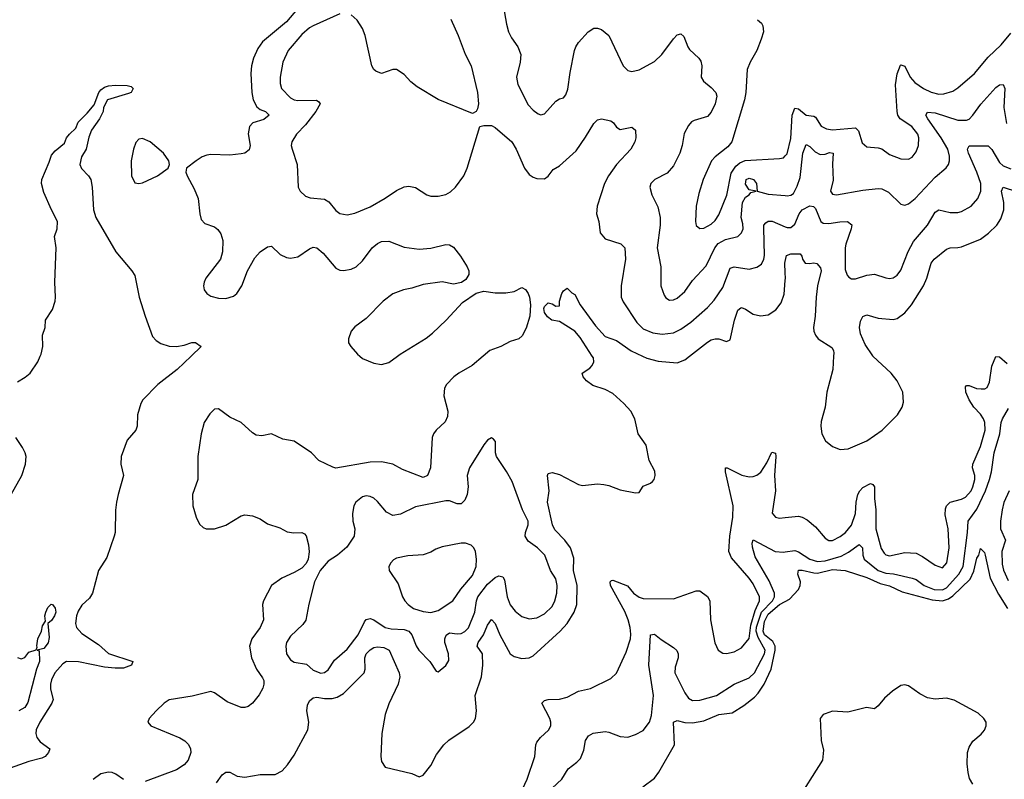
# Model space of a CAD drawing. Header units: inches. Extents: x 1649636 to 1815363, y 506543 to 641975.
# Tile 387 of 656: x 1705962 to 1711155, y 627769 to 631773. Entities that reach past the tile are written whole.
import ezdxf

# ---------------------------------------------------------------- set-up
doc = ezdxf.new("R2010")
doc.units = ezdxf.units.IN
doc.header["$MEASUREMENT"] = 0
for name, color, linetype in [('B7602', 7, 'Continuous'), ('B7603', 7, 'Continuous'), ('B7612', 7, 'Continuous'), ('B7613', 7, 'Continuous')]:
    doc.layers.add(name, color=color, linetype=linetype)

msp = doc.modelspace()

# ---------------------------------------------------------------- linework, layer by layer
at = {"layer": 'B7602', "color": 5}
for points, elevation in [([(1706866.7, 630000), (1706792.9, 629930), (1706691, 629850), (1706612.6, 629770), (1706601.1, 629750), (1706583.8, 629690), (1706581, 629630), (1706575.4, 629610), (1706530, 629556), (1706498, 629470), (1706495.9, 629430), (1706510.1, 629370), (1706480.9, 629270), (1706473.6, 629230), (1706467.9, 629187.9), (1706465.4, 629070), (1706459.7, 629050), (1706421.3, 628938.7), (1706378.5, 628870), (1706347.1, 628750), (1706330, 628723.7), (1706290, 628686.6), (1706270, 628655.1), (1706262.4, 628630), (1706257.1, 628590), (1706261.6, 628570), (1706290, 628536.9), (1706378.8, 628478.8), (1706431.5, 628431.5), (1706559.3, 628390), (1706552.2, 628370), (1706510, 628354.4), (1706465.3, 628354.7), (1706410, 628359.8), (1706272.6, 628387.4), (1706210, 628390.7), (1706190, 628378.1), (1706147.4, 628330), (1706130, 628293.6), (1706124.4, 628270), (1706124.4, 628244.4), (1706138.6, 628190), (1706131, 628170), (1706068, 628070), (1706049.2, 628030), (1706047.4, 628010), (1706052.9, 627990), (1706070, 627966.9), (1706120.4, 627930), (1706114, 627910), (1706097, 627890), (1706078.8, 627881.2), (1706010, 627863.6), (1705911.7, 627828.3)], 480), ([(1705950, 629864.9), (1705991.4, 629888.6), (1706018, 629910), (1706057.4, 629970), (1706070.3, 630000)], 480), ([(1708406.7, 630000), (1708348.7, 629950), (1708278, 629910), (1708251.7, 629890), (1708213.1, 629850), (1708203.6, 629830), (1708198.6, 629790), (1708221.2, 629710), (1708218.9, 629681.1), (1708206.2, 629653.8), (1708159.3, 629610), (1708145.5, 629590), (1708138, 629570), (1708128.9, 629410), (1708112.9, 629370), (1708090, 629359.7), (1707981.2, 629401.2), (1707930, 629429.8), (1707870, 629441.6), (1707810, 629440.7), (1707630, 629409.7), (1707613.9, 629413.9), (1707539.6, 629450), (1707500.5, 629490), (1707410, 629550.7), (1707350, 629561.8), (1707290, 629589.7), (1707239.8, 629580.2), (1707210, 629582.5), (1707190, 629594.5), (1707130, 629649.7), (1707070, 629678), (1707010, 629722.4), (1706990, 629720.5), (1706964.7, 629695.3), (1706935.8, 629650), (1706919.2, 629590), (1706901.7, 629470), (1706902.7, 629350), (1706873, 629270), (1706875.2, 629210), (1706893.4, 629150), (1706910, 629113.4), (1706930, 629095.8), (1706946, 629090), (1706990, 629089.2), (1707050, 629108.1), (1707130, 629158.3), (1707150, 629163.1), (1707190, 629158.4), (1707230, 629141.3), (1707270, 629115.8), (1707334, 629094), (1707373.8, 629073.8), (1707408.9, 629068.9), (1707450, 629070.4), (1707463.6, 629063.6), (1707473.1, 629053.1), (1707485.5, 629005.5), (1707488.6, 628968.6), (1707483.7, 628930), (1707473, 628907), (1707450, 628882), (1707410, 628858.5), (1707344.6, 628830), (1707290, 628790.9), (1707247.4, 628710), (1707242.3, 628690), (1707248.9, 628610), (1707230.2, 628570), (1707185.8, 628510), (1707173.8, 628470), (1707185, 628410), (1707211.6, 628350), (1707243.5, 628303.5), (1707249.4, 628290), (1707250.1, 628270), (1707244.6, 628250), (1707225.2, 628214.8), (1707190, 628170.6), (1707167.4, 628152.6), (1707150, 628147), (1707130, 628148.3), (1707057.3, 628177.3), (1706990, 628225.4), (1706970, 628231.3), (1706872.5, 628207.5), (1706750, 628187.4), (1706723.7, 628170), (1706682, 628130), (1706644.9, 628090), (1706637.3, 628070), (1706654, 628050), (1706807.7, 627987.7), (1706832.6, 627972.6), (1706852.8, 627952.8), (1706863.6, 627930), (1706864.4, 627910), (1706850.2, 627870), (1706830, 627845.4), (1706790, 627819.2), (1706623.4, 627756.6)], 520), ([(1706999.6, 627750), (1707030, 627793.4), (1707050, 627806), (1707070, 627807.3), (1707110, 627785.2), (1707150, 627780.9), (1707230, 627795), (1707310, 627794.7), (1707345.8, 627814.2), (1707375, 627845), (1707410, 627896.9), (1707482.5, 628030), (1707487.2, 628070), (1707477.5, 628130), (1707480.6, 628159.4), (1707490, 628183), (1707510, 628199.3), (1707530, 628201.5), (1707570, 628194.3), (1707610, 628194.3), (1707637.5, 628202.5), (1707670, 628222), (1707778.3, 628330), (1707783.6, 628350), (1707783.4, 628410), (1707790.5, 628430), (1707810, 628451.3), (1707830, 628463.1), (1707850, 628467.9), (1707883.4, 628463.4), (1707911, 628450), (1707964, 628330), (1707966.4, 628310), (1707959, 628270), (1707910, 628167.1), (1707890.1, 628110), (1707872.8, 628010), (1707867.5, 627890), (1707870, 627862), (1707890, 627833.7), (1708030, 627799.3), (1708070, 627782.8), (1708090, 627790.7), (1708130, 627842), (1708160.9, 627899.1), (1708199.1, 627950), (1708225.3, 627974.7), (1708332.6, 628047.4), (1708355.1, 628070), (1708366.6, 628090), (1708372.3, 628130), (1708364.8, 628210), (1708397.3, 628310), (1708404.7, 628370), (1708402.9, 628430), (1708374.8, 628470), (1708379.9, 628490), (1708408.5, 628530), (1708430, 628582.3), (1708450, 628611.7), (1708470, 628590.4), (1708494.4, 628530), (1708550, 628430.3), (1708570, 628415.9), (1708610, 628406.4), (1708650, 628409.2), (1708670, 628420.2), (1708813.3, 628550), (1708849.1, 628590), (1708887.1, 628650), (1708899.9, 628690), (1708902.6, 628790), (1708883.8, 628870), (1708884.9, 628935.1), (1708867, 628990), (1708838.1, 629030), (1708784.8, 629084.8), (1708771.6, 629110), (1708746.4, 629230), (1708755.6, 629290), (1708745.3, 629370), (1708750, 629380.5), (1708770, 629386.5), (1708810, 629376.3), (1708910, 629323.1), (1708930, 629316.9), (1709010, 629326.2), (1709043.5, 629323.5), (1709070, 629317.8), (1709130, 629294.3), (1709210, 629279.5), (1709230, 629280.7), (1709250, 629314.8), (1709290, 629330.6), (1709300.5, 629339.5), (1709309.4, 629350), (1709314, 629370), (1709312.7, 629392.7), (1709283, 629450), (1709266.9, 629530), (1709224.8, 629590), (1709205.8, 629670), (1709184.8, 629710), (1709148.9, 629750), (1709090, 629803.4), (1709050, 629824.2), (1708984.3, 629844.3), (1708951.2, 629870), (1708933.6, 629890), (1708929.3, 629910), (1708970, 629935.8), (1708982, 629950), (1708990.8, 629970), (1708988.5, 629990), (1708982, 630000)], 520), ([(1707755.8, 630000), (1707770, 629987.6), (1707830, 629962.4), (1707870, 629955.8), (1707910, 629966.7), (1707954.9, 630000)], 520), ([(1709247.2, 630000), (1709270, 629989.5), (1709330, 629972.3), (1709430, 629964.2), (1709470, 629980.2), (1709495.3, 630000)], 520), ([(1705917.4, 629270), (1705974.2, 629370), (1705993.6, 629430), (1705995.8, 629470), (1705990.9, 629490), (1705977.4, 629517.4), (1705941.4, 629570)], 480), ([(1708545.7, 627570), (1708639.6, 627770), (1708679.8, 627890), (1708684.6, 627950), (1708690, 627965.5), (1708709.7, 627990), (1708752, 628028), (1708763.1, 628050), (1708763.5, 628070), (1708757.5, 628090), (1708715.8, 628170), (1708730, 628184.2), (1708749.3, 628190), (1708810, 628192.2), (1708850, 628202), (1708910, 628233), (1708972.3, 628247.7), (1709079.3, 628300.7), (1709110.7, 628329.3), (1709160.7, 628439.3), (1709184.1, 628510), (1709186.3, 628533.7), (1709182.1, 628570), (1709171.8, 628610), (1709153.8, 628653.8), (1709079.1, 628790), (1709077.4, 628810), (1709083.6, 628816.4), (1709090, 628819.1), (1709168.6, 628788.6), (1709200.2, 628750), (1709230, 628728.9), (1709250, 628722.4), (1709410, 628720.3), (1709530, 628763), (1709550, 628761.6), (1709590, 628732), (1709602.8, 628710), (1709605.6, 628610), (1709628.5, 628488.5), (1709645.3, 628450), (1709670, 628433.1), (1709690, 628431.4), (1709730, 628440.2), (1709770, 628462.8), (1709809, 628511), (1709818.2, 628581.8), (1709841.7, 628658.4), (1709865, 628710), (1709864.7, 628730), (1709830, 628799.8), (1709810, 628828.9), (1709716.4, 628936.4), (1709703.2, 628970), (1709708.4, 629050), (1709723.8, 629150), (1709725.8, 629210), (1709684.2, 629390), (1709684, 629410), (1709694, 629410), (1709771.5, 629371.5), (1709810, 629363.2), (1709830, 629364.7), (1709850, 629371.8), (1709871.2, 629388.8), (1709902.9, 629437.1), (1709930, 629493.7), (1709947.9, 629487.9), (1709950.7, 629470.7), (1709944, 629370), (1709948.9, 629290), (1709931.8, 629171.8), (1709948, 629150), (1709970, 629146), (1710000, 629148.8)], 480), ([(1708770, 627722.8), (1708821, 627770), (1708855.8, 627824.2), (1708901.5, 627858.5), (1708920.6, 627879.4), (1708937.4, 627922.6), (1708947.1, 627972.9), (1708962, 627998), (1708987.1, 628012.9), (1709050, 628021.1), (1709070, 628018.3), (1709130, 627994.9), (1709170, 627991.6), (1709210, 628005.3), (1709250, 628026.9), (1709284.4, 628070), (1709295, 628105), (1709305.2, 628210), (1709279.9, 628370), (1709290, 628530.6), (1709310, 628534.6), (1709345.5, 628505.5), (1709410, 628464.6), (1709427.4, 628447.4), (1709434.7, 628430), (1709434.5, 628410), (1709419.4, 628360.6), (1709418.4, 628330), (1709470, 628224.9), (1709490, 628196.3), (1709510, 628184.6), (1709550, 628185.9), (1709638, 628210), (1709730, 628271.1), (1709810, 628303), (1709838, 628330), (1709889.9, 628430), (1709893.4, 628450), (1709856.9, 628516.9), (1709847.4, 628550), (1709848.7, 628571.3), (1709874.1, 628650), (1709931.9, 628710), (1709943.5, 628730), (1709943.9, 628750), (1709914.5, 628814.5), (1709841.8, 628941.8), (1709826.9, 628993.1), (1709825.4, 629014.6), (1709830, 629031.7), (1709947.4, 628970), (1709990, 628966.6), (1710000, 628968)], 460), ([(1705950, 628411), (1705970, 628404.7), (1705990, 628411.3), (1706010, 628438.8), (1706049.1, 628450.9), (1706055.3, 628464.7), (1706052.7, 628472.7), (1706058, 628510), (1706077, 628550), (1706082.9, 628577.1), (1706098, 628602), (1706095.6, 628630), (1706099.7, 628650), (1706110, 628674), (1706128.3, 628691.7), (1706136, 628690), (1706150, 628671.3), (1706153, 628650), (1706146.4, 628630), (1706130, 628606), (1706110.6, 628589.4), (1706116.9, 628516.9), (1706112.3, 628487.7), (1706090, 628458), (1706054, 628450), (1706065.4, 628445.4), (1706066, 628390), (1706050.3, 628349.7), (1706005.6, 628174.4), (1705990, 628147.6), (1705958, 628130)], 460), ([(1709249.3, 627730), (1709310, 627774.9), (1709333.9, 627806.1), (1709415.6, 627950), (1709410, 628070.8), (1709430, 628079.6), (1709470, 628068.1), (1709510, 628066.2), (1709570, 628078), (1709650, 628110.8), (1709719.8, 628120.2), (1709782.4, 628157.6), (1709837.8, 628202.2), (1709857, 628223), (1709889.2, 628270.8), (1709926.5, 628350), (1709946.9, 628450), (1709946, 628470), (1709935, 628495), (1709889.7, 628530), (1709882.9, 628550), (1709890, 628601.4), (1709910, 628639.2), (1709970, 628690.4), (1710000, 628706.7)], 440), ([(1706510, 627767.9), (1706470, 627796.8), (1706450, 627805.3), (1706430, 627807.2), (1706390, 627797.3), (1706350, 627767.9)], 520)]:
    msp.add_lwpolyline(points, dxfattribs=dict(at, elevation=elevation))
for points, elevation in [([(1708450, 629569), (1708430, 629556), (1708410, 629532.7), (1708334.3, 629410), (1708322, 629370), (1708327.6, 629310), (1708321.8, 629270), (1708310, 629239.7), (1708290, 629220.3), (1708270, 629221.2), (1708230, 629236.8), (1708210, 629237.5), (1708050, 629204.7), (1707970, 629166.8), (1707930, 629160.4), (1707897.3, 629177.3), (1707850, 629232.8), (1707830, 629251.1), (1707810, 629260.4), (1707790, 629262.4), (1707770, 629257.8), (1707735.6, 629230), (1707724.4, 629210), (1707716.9, 629170), (1707719, 629130), (1707730.2, 629090), (1707726.7, 629050), (1707688.2, 628991.8), (1707638.4, 628950), (1707590, 628918.7), (1707547.5, 628870), (1707517.4, 628810), (1707487, 628693), (1707471.4, 628608.6), (1707455.7, 628584.3), (1707390, 628523.5), (1707370.2, 628490), (1707365.2, 628470), (1707370.2, 628430), (1707390, 628398.7), (1707410, 628385.7), (1707475.8, 628375.8), (1707510, 628344.9), (1707550, 628328.8), (1707570, 628332.4), (1707590, 628345.3), (1707622.5, 628397.5), (1707690, 628454.3), (1707747.2, 628530), (1707780.2, 628599.8), (1707790, 628611.7), (1707810, 628616.9), (1707830, 628609.1), (1707890, 628568.7), (1707922.2, 628562.2), (1707990, 628559.3), (1708014.2, 628550), (1708030.9, 628530), (1708052.6, 628472.6), (1708067.2, 628450), (1708126.3, 628390), (1708159.6, 628339.6), (1708170, 628336), (1708210, 628368.2), (1708225.5, 628394.5), (1708224.2, 628430), (1708204.1, 628490), (1708204.7, 628510), (1708211.8, 628528.2), (1708230, 628541), (1708270, 628535.6), (1708290, 628537.4), (1708310, 628547.6), (1708330, 628567.8), (1708361.9, 628650), (1708370.9, 628710), (1708378.6, 628730), (1708430, 628796.8), (1708470, 628831.9), (1708490, 628841.2), (1708510, 628836.9), (1708520.1, 628820.1), (1708532.8, 628730), (1708548.6, 628688.6), (1708574.7, 628654.7), (1708610, 628627.1), (1708650, 628614.7), (1708690, 628620.2), (1708730, 628641), (1708770, 628680.7), (1708785.5, 628710), (1708796, 628750), (1708797.1, 628790), (1708790, 628826), (1708761.2, 628870), (1708731.3, 628951.3), (1708693, 628990), (1708644.9, 629024.9), (1708628.3, 629050), (1708629.7, 629070), (1708643.9, 629110), (1708643.5, 629130), (1708613.6, 629190), (1708558.9, 629338.9), (1708530, 629392), (1708476.2, 629470), (1708471.5, 629490), (1708471.8, 629550), (1708462, 629562)], 540), ([(1708290, 629013.5), (1708190, 628994.7), (1708157.5, 628982.5), (1708130, 628966), (1708090, 628952.4), (1708010, 628946.6), (1707950, 628934), (1707933.4, 628926.6), (1707919.3, 628910), (1707908.5, 628890), (1707910.5, 628870), (1707958.5, 628798.5), (1707981.7, 628730), (1707992.9, 628710), (1708010.3, 628690), (1708039.5, 628670), (1708090, 628653), (1708130, 628647.6), (1708170, 628658.3), (1708246.4, 628710), (1708288.8, 628771.2), (1708350, 628844), (1708369, 628890), (1708371.6, 628930), (1708366, 628970), (1708357.4, 628990), (1708343.6, 629003.6), (1708313.2, 629013.2)], 560)]:
    msp.add_lwpolyline(points, close=True, dxfattribs=dict(at, elevation=elevation))
at = {"layer": 'B7603', "color": 5}
for points, elevation in [([(1707447.5, 631852.5), (1707370, 631761.6), (1707243.4, 631656.6), (1707218.3, 631621.7), (1707195, 631570), (1707184.2, 631530), (1707181.2, 631490), (1707186.3, 631390), (1707193, 631350), (1707213.2, 631313.2), (1707230, 631299.8), (1707258, 631290), (1707277.6, 631270), (1707250, 631246.6), (1707191.2, 631228.8), (1707173.7, 631210), (1707168, 631172), (1707177.3, 631110), (1707172.8, 631087.2), (1707150.5, 631070), (1707130, 631065.5), (1707070, 631059.8), (1706970, 631063.1), (1706950, 631059.8), (1706924.4, 631050), (1706892.2, 631030), (1706842.8, 630990), (1706839.1, 630970), (1706846.4, 630950), (1706882.3, 630882.3), (1706903.9, 630830), (1706911.5, 630750), (1706920.2, 630720.2), (1706939, 630699), (1706990, 630682), (1707008, 630668), (1707023.6, 630643.6), (1707034.2, 630610), (1707032.7, 630550), (1707020.7, 630510), (1706943.6, 630410), (1706935.2, 630390), (1706931.6, 630370), (1706934.9, 630350), (1706948.7, 630330), (1706970, 630316.5), (1707010, 630305), (1707050, 630304.3), (1707090, 630316.2), (1707108.4, 630330), (1707133.8, 630370), (1707163.8, 630450), (1707201.8, 630518.2), (1707229.9, 630550.1), (1707270, 630575.6), (1707290, 630578.7), (1707336, 630536), (1707370, 630520.2), (1707390, 630516.1), (1707430, 630523.1), (1707490, 630565.7), (1707510, 630574.6), (1707530, 630570.3), (1707563.1, 630543.1), (1707630, 630463.1), (1707650, 630452.9), (1707670, 630450.3), (1707710, 630458.5), (1707736.9, 630470), (1707770, 630502), (1707821, 630570), (1707850, 630594), (1707870, 630603.6), (1707910, 630605.7), (1707990, 630574.4), (1708070, 630562.9), (1708130, 630568), (1708210, 630588.7), (1708230, 630586), (1708250, 630573.4), (1708286.8, 630526.8), (1708322.4, 630470), (1708330.5, 630450), (1708330.6, 630430), (1708315.6, 630404.4), (1708292.3, 630387.7), (1708250, 630378.4), (1708190, 630391.1), (1708090, 630376.8), (1708030, 630357.7), (1707987.3, 630350), (1707930, 630328.5), (1707879.5, 630290), (1707790, 630198.9), (1707730, 630154.3), (1707710, 630131.6), (1707696, 630090), (1707696.4, 630070), (1707708.2, 630050), (1707744.4, 630010), (1707755.8, 630000)], 520), ([(1708509, 631869), (1708529.1, 631750), (1708540.2, 631710), (1708556.7, 631676.7), (1708590.2, 631630), (1708604.7, 631590), (1708602.4, 631550), (1708581.8, 631470), (1708590, 631430.7), (1708644.6, 631324.6), (1708670, 631296.4), (1708696.7, 631276.7), (1708710, 631272.4), (1708730, 631276.4), (1708790, 631343.7), (1708810, 631355.8), (1708830, 631360.5), (1708842.5, 631377.5), (1708853.4, 631406.6), (1708865.3, 631494.7), (1708888.1, 631610), (1708895.7, 631630), (1708910, 631653.8), (1708960.4, 631710), (1708990, 631729.1), (1709010, 631729.2), (1709030, 631721.8), (1709070.1, 631690.1), (1709144.9, 631530), (1709170, 631505.3), (1709190, 631499.5), (1709230, 631508.9), (1709310, 631553.6), (1709349.9, 631590.1), (1709410, 631672.4), (1709430, 631693), (1709450, 631699.1), (1709465.1, 631685.1), (1709485.7, 631630), (1709495.3, 631615.3), (1709544.9, 631570), (1709554.6, 631554.6), (1709559.5, 631530), (1709557.1, 631470), (1709568.9, 631448.9), (1709610, 631416.4), (1709633.6, 631390), (1709638.6, 631370), (1709630.2, 631330), (1709610, 631285.1), (1709590, 631262), (1709519, 631241), (1709505.9, 631234.1), (1709490, 631216.2), (1709466.7, 631173.3), (1709455.6, 631110), (1709443.2, 631070), (1709410, 631002), (1709376.4, 630963.6), (1709313, 630930), (1709290.6, 630910), (1709286, 630890), (1709296.4, 630850), (1709327.5, 630787.5), (1709339.7, 630730), (1709340.6, 630690), (1709324.1, 630570), (1709344.2, 630470), (1709343.2, 630370), (1709360.7, 630320.7), (1709370, 630307), (1709390, 630295.3), (1709410, 630296.1), (1709430, 630305.5), (1709470, 630340.8), (1709510, 630398), (1709583.7, 630476.3), (1709627.8, 630570), (1709646.3, 630593.7), (1709685.3, 630614.7), (1709749.2, 630630.8), (1709769.9, 630650.1), (1709777.5, 630670), (1709776.4, 630696.4), (1709767.1, 630730), (1709774.8, 630810), (1709790, 630837.1), (1709809.3, 630850), (1709818, 630862), (1709846, 630870), (1709810, 630876), (1709790, 630906), (1709793, 630930), (1709810, 630938.2), (1709832.6, 630930), (1709848.5, 630910), (1709852, 630870), (1709910, 630854), (1710000, 630846.4)], 560), ([(1707650, 631803.7), (1707510, 631740.3), (1707490, 631729.8), (1707450, 631695.3), (1707377.8, 631610), (1707349.4, 631550), (1707336, 631470), (1707336.8, 631436.8), (1707343.9, 631410), (1707390, 631360.6), (1707410, 631350.9), (1707430, 631347.9), (1707528.4, 631348.4), (1707540.8, 631340.8), (1707547.7, 631330), (1707524.1, 631290), (1707470, 631219.2), (1707422.7, 631170), (1707397.7, 631130), (1707394.9, 631110), (1707398.5, 631090), (1707426.5, 631010), (1707430.4, 630890.4), (1707442, 630870), (1707470, 630843), (1707493.7, 630833.7), (1707570, 630827.6), (1707593.5, 630813.5), (1707630, 630766.7), (1707650, 630752.2), (1707690, 630744.2), (1707730, 630753.4), (1707810, 630786.7), (1707890, 630831.5), (1707950, 630872.8), (1707990, 630891.3), (1708015.1, 630895.1), (1708049.2, 630889.2), (1708110, 630850.3), (1708130, 630842.6), (1708170, 630842.3), (1708210, 630851.8), (1708234.7, 630865.3), (1708260.7, 630890), (1708304.7, 630950), (1708321.7, 630990), (1708389.3, 631210.7), (1708410, 631216), (1708450, 631216), (1708470, 631204.9), (1708557.4, 631130), (1708581.5, 631090), (1708624.6, 630990), (1708650, 630956.4), (1708670, 630942.4), (1708690, 630935.3), (1708730, 630934), (1708750, 630948.2), (1708776.2, 630983.8), (1708810, 631002.3), (1708897.3, 631082.7), (1708946.7, 631153.3), (1708990, 631225.7), (1709010, 631245.2), (1709030, 631251.3), (1709080.5, 631240.5), (1709094.9, 631230), (1709110, 631206), (1709130, 631194), (1709190, 631206.8), (1709210.7, 631190), (1709212.7, 631150), (1709206.4, 631130), (1709184.9, 631090), (1709110.1, 631010), (1709067.4, 630950), (1709047, 630910), (1709007.8, 630790), (1709003.8, 630750), (1709016.5, 630710), (1709023.6, 630650), (1709050, 630618.7), (1709132, 630592), (1709153.6, 630570), (1709158, 630510), (1709133.8, 630370), (1709135.2, 630310), (1709145.2, 630285.2), (1709216.4, 630176.4), (1709250, 630144.3), (1709301.7, 630121.7), (1709350, 630116.3), (1709410, 630123), (1709450, 630142.2), (1709501.6, 630178.4), (1709590, 630256.5), (1709625.8, 630294.2), (1709670, 630361.5), (1709710, 630464), (1709730, 630471), (1709810, 630458.2), (1709850, 630467.9), (1709874.7, 630485.3), (1709886.8, 630510), (1709889.8, 630530), (1709886.4, 630673.6), (1709887.4, 630690), (1709897.8, 630702.2), (1709910, 630711.4), (1709931.8, 630711.8), (1710000, 630682)], 540), ([(1708236.1, 631776.1), (1708275.6, 631690), (1708311.4, 631591.4), (1708343.6, 631530), (1708376, 631390), (1708382.4, 631330), (1708376.4, 631303.6), (1708370, 631288.7), (1708350, 631279.3), (1708170, 631353.1), (1708059.3, 631419.3), (1708025.9, 631445.9), (1707990, 631484.7), (1707950, 631511.2), (1707930, 631511.2), (1707870, 631489.7), (1707841, 631501), (1707829.9, 631509.9), (1707818.8, 631530), (1707783.7, 631690), (1707770, 631726), (1707742.8, 631770), (1707710, 631798)], 540), ([(1709853.2, 631773.2), (1709874.5, 631754.5), (1709881.2, 631741.2), (1709884.4, 631710), (1709873.4, 631670), (1709850, 631611.5), (1709815.4, 631550), (1709799.7, 631510), (1709792.2, 631390), (1709785.3, 631350), (1709717.8, 631130), (1709697.7, 631102.3), (1709630.3, 631050), (1709610.9, 631029.1), (1709567.6, 630930), (1709543.6, 630856.4), (1709531, 630790), (1709526.2, 630710), (1709530, 630687.7), (1709550, 630672), (1709570, 630674.7), (1709610, 630695.4), (1709630, 630713.8), (1709650, 630744.6), (1709691.5, 630848.5), (1709715.2, 630964.8), (1709738.7, 631001.3), (1709760.9, 631019.1), (1709789.4, 631030.6), (1709970, 631041), (1709990, 631045.8), (1710000, 631056)], 580), ([(1706070.3, 630000), (1706074.7, 630010), (1706083.6, 630050), (1706082, 630110), (1706097.4, 630150), (1706097.6, 630190), (1706134.6, 630245.4), (1706149.7, 630290), (1706152, 630310), (1706146.8, 630390), (1706154.2, 630570), (1706145.7, 630630), (1706159.8, 630670), (1706161.4, 630710), (1706129.2, 630770), (1706090, 630862), (1706077.6, 630910), (1706078.9, 630930), (1706118.6, 631021.4), (1706130, 631058.5), (1706150, 631081.6), (1706197.8, 631122.2), (1706210, 631150.3), (1706224.8, 631170), (1706259, 631201), (1706270, 631232.6), (1706319, 631281), (1706355.3, 631324.7), (1706380.4, 631390), (1706390, 631403.1), (1706410, 631418.3), (1706430, 631424.9), (1706467.5, 631427.5), (1706530, 631426.4), (1706550, 631420.5), (1706560.5, 631410), (1706550.4, 631390), (1706536.7, 631383.3), (1706425.5, 631350), (1706404.9, 631310), (1706402, 631290), (1706382.4, 631250), (1706341, 631190), (1706326.8, 631153.2), (1706313, 631090), (1706288.2, 631050), (1706279.3, 631010), (1706288.8, 630988.8), (1706325.5, 630950), (1706337.6, 630930), (1706344.2, 630890), (1706351, 630770), (1706363.5, 630730), (1706469.4, 630549.4), (1706554, 630450), (1706570, 630424.9), (1706592.6, 630310), (1706623.6, 630210), (1706663.2, 630103.2), (1706682.6, 630082.6), (1706706.6, 630066.6), (1706750, 630053), (1706790, 630050.1), (1706830, 630057.3), (1706870, 630070.8), (1706890, 630071.6), (1706919.5, 630050), (1706866.7, 630000)], 480), ([(1710000, 630439.2), (1709998.2, 630490), (1710000, 630497.8)], 520), ([(1709495.3, 630000), (1709590, 630074), (1709610, 630084.9), (1709630, 630091.4), (1709650.3, 630090.3), (1709690, 630076.3), (1709710, 630086), (1709732, 630190), (1709750, 630242.4), (1709765.5, 630254.5), (1709770, 630256.9), (1709790, 630248), (1709830, 630220.7), (1709870, 630212.1), (1709910, 630218.2), (1709950, 630244.1), (1709978.6, 630281.4), (1709993.5, 630326.5), (1710000, 630398.6)], 520), ([(1707954.9, 630000), (1707969.3, 630010.7), (1708105.6, 630094.4), (1708139, 630121), (1708212.4, 630190), (1708298, 630282), (1708370, 630331), (1708410, 630342.8), (1708470, 630333), (1708527, 630333), (1708570, 630341), (1708610, 630361), (1708630, 630350.8), (1708644, 630330), (1708650.7, 630310), (1708656.3, 630270), (1708652.7, 630210), (1708632.7, 630147.2), (1708612.6, 630107.4), (1708594, 630090), (1708550, 630076.9), (1708499.1, 630050), (1708441.6, 630030), (1708406.7, 630000)], 520), ([(1708982, 630000), (1708918.4, 630098.4), (1708890.6, 630130.6), (1708810, 630182), (1708768.7, 630190), (1708746.6, 630206.6), (1708729.5, 630229.5), (1708726, 630250), (1708730, 630262), (1708750, 630281), (1708770, 630276), (1708790, 630262.8), (1708810, 630264.7), (1708809, 630290), (1708821.2, 630330), (1708830, 630344.7), (1708850, 630358), (1708874, 630334), (1708890, 630324.7), (1708918, 630270), (1708999.5, 630159.5), (1709050, 630103.5), (1709110, 630081.6), (1709187.5, 630027.5), (1709247.2, 630000)], 520)]:
    msp.add_lwpolyline(points, dxfattribs=dict(at, elevation=elevation))
at = {"layer": 'B7603', "color": 5, "elevation": 520}
msp.add_lwpolyline([(1706610, 631146.5), (1706590, 631143.8), (1706575, 631125), (1706562.7, 631090), (1706550.6, 631030), (1706552.6, 630950), (1706570, 630913.7), (1706590, 630909.1), (1706610, 630913.8), (1706689.5, 630950), (1706746, 630990), (1706753.2, 631010), (1706749.5, 631030), (1706720.5, 631070), (1706650.9, 631130)], close=True, dxfattribs=at)
at = {"layer": 'B7612', "color": 5}
for points, elevation in [([(1710000, 629148.8), (1710070, 629155.4), (1710090, 629151.1), (1710116, 629136), (1710159.4, 629099.4), (1710210, 629039.6), (1710230, 629028.1), (1710250, 629028.3), (1710290, 629048.3), (1710317.7, 629070), (1710350, 629108.9), (1710369.9, 629170), (1710373.6, 629230), (1710382, 629270), (1710392.8, 629290), (1710410, 629307.8), (1710450, 629327.9), (1710462.7, 629322.8), (1710470.9, 629310.9), (1710470.7, 629250), (1710478, 629190), (1710476.9, 629090), (1710506.3, 628986.3), (1710521.2, 628961.2), (1710530, 628952.3), (1710550, 628947.3), (1710630, 628964.8), (1710690, 628961.8), (1710723.8, 628943.8), (1710790, 628897.6), (1710830, 628883.1), (1710852.3, 628910), (1710865, 628990), (1710859.8, 629090), (1710842.6, 629162.6), (1710844.9, 629195.1), (1710849.9, 629210.1), (1710869.3, 629230.7), (1710930, 629245.3), (1710950, 629255.9), (1710979.9, 629290), (1710990, 629310.3), (1711000.2, 629350), (1710999.3, 629370), (1710988.4, 629410), (1710989.8, 629430), (1711030, 629523.2), (1711054.1, 629610), (1711052.9, 629650), (1711046.1, 629670), (1711030, 629693.6), (1710994.5, 629730), (1710969.9, 629770), (1710951.7, 629810), (1710950, 629838), (1710955.1, 629844.9), (1710970, 629844.4), (1711009.5, 629829.5), (1711033.5, 629826.5), (1711052.3, 629827.7), (1711065, 629835), (1711076.7, 629863.3), (1711090, 629946), (1711110, 629997.6), (1711130, 629996.5), (1711170, 629960.3)], 480), ([(1710255.1, 630000), (1710251.1, 629930), (1710219.7, 629810), (1710211.3, 629730), (1710190, 629655.3), (1710187.8, 629630), (1710193.7, 629590), (1710212.4, 629552.4), (1710250, 629522.8), (1710290, 629507.2), (1710331.5, 629511.5), (1710430, 629553.9), (1710510.7, 629610), (1710592, 629690), (1710616.8, 629730), (1710623, 629757), (1710619.8, 629810), (1710590, 629869.7), (1710558.9, 629910), (1710462.7, 630000)], 520), ([(1710000, 628968), (1710050, 628975), (1710070, 628968.8), (1710130, 628929.3), (1710170, 628916.7), (1710210, 628920.7), (1710295.3, 628944.7), (1710334, 628966), (1710390, 629007.1), (1710407.8, 628990), (1710409.3, 628950), (1710416.7, 628930), (1710490.8, 628870), (1710530, 628856.2), (1710571.7, 628851.7), (1710670, 628829.2), (1710690, 628822), (1710732.6, 628790), (1710784.7, 628770), (1710830, 628767.6), (1710850, 628777.4), (1710916.1, 628850), (1710938.9, 628890), (1710961.5, 629070), (1710964.4, 629130), (1711010, 629192.9), (1711055.4, 629290), (1711077.5, 629350), (1711087.7, 629390), (1711101.9, 629490), (1711132.2, 629590), (1711138.8, 629650), (1711145.7, 629670), (1711176.9, 629723.1)], 460), ([(1711181.4, 629290), (1711152.6, 629227.4), (1711143.6, 629190), (1711135.1, 629130), (1711134.6, 629090), (1711161, 629030), (1711142, 628970), (1711143.8, 628903.8), (1711151.4, 628871.4), (1711176.5, 628816.5)], 460), ([(1710000, 628706.7), (1710021.6, 628718.4), (1710069.4, 628770), (1710078.3, 628790), (1710080.1, 628810), (1710065.9, 628850), (1710069.4, 628870.6), (1710090, 628872.2), (1710150, 628856.7), (1710170, 628856.1), (1710250, 628874.5), (1710316, 628870), (1710430, 628833.5), (1710501.4, 628801.4), (1710550, 628788.1), (1710616.5, 628756.5), (1710774.5, 628714.5), (1710830, 628710.4), (1710860.4, 628719.6), (1710884, 628736), (1710975.6, 628824.4), (1710994.1, 628865.9), (1711010, 628934), (1711021.7, 628950), (1711030, 628986), (1711050, 628964.7), (1711054.9, 628950), (1711080.6, 628830), (1711125, 628745), (1711171.3, 628670)], 440), ([(1710990, 627743.7), (1710972.5, 627772.5), (1710964.5, 627804.5), (1710959.3, 627850), (1710961.9, 627910), (1710970, 627938.3), (1710989.9, 627970), (1711033.6, 628006.4), (1711051.2, 628028.8), (1711059.6, 628050), (1711058.8, 628070), (1711048.2, 628090), (1711017.5, 628117.5), (1710890, 628186.2), (1710850, 628195.8), (1710790, 628191), (1710750, 628197.7), (1710710, 628219.7), (1710650, 628262), (1710630, 628267.7), (1710610, 628263.8), (1710566, 628234), (1710523, 628197), (1710490, 628156.3), (1710470, 628140.5), (1710428, 628148), (1710330, 628122), (1710250, 628127.6), (1710210, 628114), (1710200.7, 628110), (1710183.8, 628090), (1710190, 627974), (1710202.5, 627922.5), (1710196.3, 627870), (1710054.5, 627645.5)], 440)]:
    msp.add_lwpolyline(points, dxfattribs=dict(at, elevation=elevation))
at = {"layer": 'B7613', "color": 5}
for points, elevation in [([(1710000, 631056), (1710010, 631066.3), (1710030, 631147.3), (1710035.8, 631270), (1710050, 631306.9), (1710070, 631302.7), (1710110, 631269.6), (1710150, 631265.2), (1710159.2, 631259.2), (1710190, 631212.4), (1710217, 631197), (1710250, 631192.4), (1710370, 631203.2), (1710387.1, 631187.1), (1710404.9, 631124.9), (1710430, 631103.2), (1710490, 631098.3), (1710510, 631091.8), (1710550, 631063.1), (1710610, 631040.3), (1710650, 631038.7), (1710670, 631048.7), (1710690, 631076.3), (1710702, 631110), (1710704.4, 631150), (1710698.5, 631170), (1710666.8, 631210), (1710606, 631250), (1710593.7, 631270), (1710590.4, 631290), (1710581.1, 631430), (1710590, 631488), (1710607.1, 631532.9), (1710610, 631535.6), (1710630, 631527.4), (1710659.6, 631470), (1710682.9, 631442.9), (1710730, 631410.9), (1710770, 631390.8), (1710810, 631380.8), (1710837.1, 631382.9), (1710883.2, 631396.8), (1710910, 631413.5), (1710997.4, 631490), (1711070, 631576.5), (1711139.2, 631640.8), (1711190, 631702.3)], 580), ([(1710000, 630846.4), (1710010, 630845.5), (1710030, 630847.7), (1710043.6, 630856.4), (1710063.5, 630896.5), (1710078, 630942), (1710092.8, 631070), (1710110, 631114.6), (1710130, 631105.5), (1710157.1, 631077.1), (1710183.4, 631063.4), (1710210, 631063.5), (1710232.7, 631072.7), (1710252.6, 631070), (1710248.4, 631011.6), (1710252.4, 630927.6), (1710238.7, 630870), (1710250, 630853), (1710270.3, 630850.3), (1710410, 630875), (1710490, 630883.9), (1710510, 630881.2), (1710544, 630864), (1710610, 630800.9), (1710630, 630796.1), (1710650, 630802.2), (1710684.5, 630830), (1710790, 630942.9), (1710848.5, 630991.5), (1710861.4, 631010), (1710866.5, 631030), (1710866.6, 631053.4), (1710857.1, 631090), (1710823.1, 631150), (1710751.8, 631250), (1710742.2, 631270), (1710750, 631286.4), (1710790, 631281.7), (1710910, 631244), (1710956.1, 631243.9), (1710970.5, 631249.5), (1710989.8, 631270), (1711031.4, 631328.6), (1711110, 631416.5), (1711130, 631430.3), (1711150, 631432.4), (1711158.9, 631410), (1711153.5, 631310), (1711166.3, 631226.3)], 560), ([(1710000, 630682), (1710010, 630677.7), (1710030, 630677.2), (1710050, 630696.1), (1710073.6, 630750), (1710088.4, 630770), (1710130, 630791.6), (1710148.9, 630788.9), (1710158.7, 630778.7), (1710186.9, 630710), (1710200.8, 630700.8), (1710230, 630698.1), (1710288.3, 630708.3), (1710329.1, 630709.1), (1710351.1, 630691.1), (1710348, 630670), (1710318.9, 630590), (1710316.5, 630570), (1710316.5, 630456.5), (1710326.5, 630426.5), (1710335.2, 630415.3), (1710350, 630407.2), (1710370, 630407.6), (1710430, 630427.1), (1710470, 630431.4), (1710530, 630411.8), (1710550, 630408.9), (1710570, 630413.1), (1710590, 630426.5), (1710610, 630452.4), (1710648.1, 630551.9), (1710676.4, 630603.6), (1710749.9, 630690.1), (1710790, 630758), (1710810, 630770.2), (1710870, 630756), (1710910, 630756.5), (1710930, 630762), (1710979.8, 630790), (1711016.5, 630830), (1711031.6, 630870), (1711031.4, 630910), (1711010.3, 630970.3), (1710965.9, 631070), (1710961.3, 631090), (1710970, 631107.4), (1711070, 631109.1), (1711090, 631089.2), (1711130, 631019.8), (1711150, 631002.9), (1711190, 630987.1)], 540), ([(1710462.7, 630000), (1710461.3, 630001.3), (1710421, 630061), (1710397.1, 630117.1), (1710392.1, 630150), (1710396.8, 630183.2), (1710410, 630208.8), (1710430, 630216.5), (1710490, 630199.4), (1710570, 630192), (1710590, 630197.8), (1710630, 630227.2), (1710666.2, 630270), (1710729.3, 630370.7), (1710746, 630410), (1710769, 630490), (1710784.8, 630510), (1710850, 630563.6), (1710870, 630571.4), (1710910, 630571.5), (1710930, 630576.1), (1711030, 630616.9), (1711072.6, 630647.4), (1711116, 630690), (1711136.4, 630723.6), (1711152.7, 630770), (1711152.5, 630810), (1711140.7, 630870), (1711149.8, 630890.2), (1711290, 630844.9)], 520), ([(1710000, 630497.8), (1710007.3, 630530), (1710030, 630539.7), (1710078.6, 630538.6), (1710087.5, 630527.5), (1710090.4, 630510), (1710104.9, 630490), (1710127.5, 630487.5), (1710150, 630491.3), (1710167.2, 630487.2), (1710185.9, 630465.9), (1710189.2, 630449.2), (1710170.7, 630370), (1710162.2, 630310), (1710158.5, 630210), (1710149.4, 630150), (1710151.2, 630131.2), (1710159.6, 630110), (1710174.4, 630090), (1710244.8, 630044.8), (1710254, 630030), (1710256, 630016), (1710255.1, 630000)], 520), ([(1710000, 630398.6), (1710001, 630410), (1710000, 630439.2)], 520)]:
    msp.add_lwpolyline(points, dxfattribs=dict(at, elevation=elevation))

doc.saveas('drawing.dxf')
